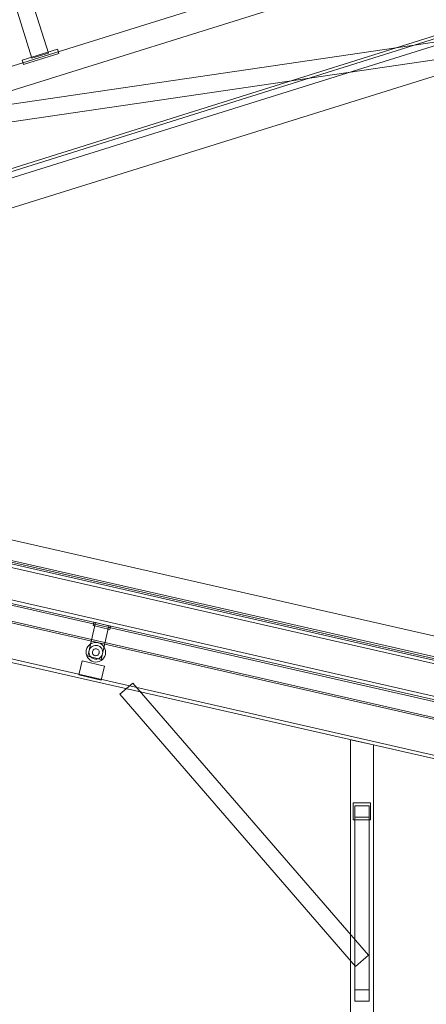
# Model space of a CAD drawing. Header units: millimetres. Extents: x -3490 to 61924, y -72580 to 6847.
# Tile 754 of 1056: x 22014 to 22720, y 798 to 2510. Entities that reach past the tile are written whole.
import ezdxf

# ---------------------------------------------------------------- set-up
doc = ezdxf.new("R2010")
doc.units = ezdxf.units.MM
for name, color, linetype, lineweight in [('COTAS_P', 1, 'Continuous', 0), ('lateral_C02', 7, 'Continuous', 0), ('lateral_C10', 7, 'Continuous', 0)]:
    doc.layers.add(name, color=color, linetype=linetype, lineweight=lineweight)
doc.dimstyles.new('R19_100', dxfattribs={"dimtxt": 250, "dimasz": 150, "dimexe": 150, "dimexo": 80, "dimgap": 100, "dimtad": 1, "dimtih": 1, "dimtoh": 1, "dimdsep": 46, "dimcen": 0.09, "dimadec": 0, "dimazin": 0, "dimtfac": 1, "dimtdec": 4, "dimtofl": 0, "dimtmove": 0, "dimatfit": 3, "dimfxl": 1, "dimtolj": 1, "dimtzin": 0, "dimarcsym": 0})

# ---------------------------------------------------------------- blocks, each defined once
blk = doc.blocks.new('DIM_R29_4')
at = {"layer": 'COTAS_P'}
for p, q in [((15248.4, 1279.1), (24311.8, 4109.1)), ((24311.8, 4109.1), (24155.2, 4107.3)), ((24311.8, 4109.1), (24182.1, 4021.4)), ((24580.1, 3250), (24311.8, 4109.1)), ((15248.4, 1279.1), (15378.1, 1366.8)), ((15248.4, 1279.1), (15405, 1280.8)), ((15516.6, 420), (15248.4, 1279.1))]:
    blk.add_line(p, q, dxfattribs=at)
blk.add_text('9495 P', height=250, rotation=17.3406, dxfattribs=at).set_placement((19750.3, 2789.5))
blk = doc.blocks.new('DIM_R29_19')
at = {"layer": 'COTAS_P'}
for p, q in [((18820, 2240), (18620, 1362.5)), ((18620, 1362.5), (18776.2, 1373)), ((27700, -707.5), (18620, 1362.5)), ((18620, 1362.5), (18756.2, 1285.3)), ((27900, 170), (27700, -707.5)), ((27700, -707.5), (27563.7, -630.3)), ((27700, -707.5), (27543.7, -718))]:
    blk.add_line(p, q, dxfattribs=at)
blk.add_text('9312.96 P', height=250, rotation=167.1576, dxfattribs=at).set_placement((23137.7, 230))

msp = doc.modelspace()

# ---------------------------------------------------------------- linework, layer by layer
at = {"layer": 'lateral_C02'}
for p, q in [((15575.415, 232.817), (24634.01, 3078.273)), ((15576.913, 228.047), (24635.508, 3073.503)), ((21630.207, 2313.212), (22775.666, 2670.874)), ((21642.129, 2275.03), (22787.589, 2632.692)), ((22063.633, 2451.689), (22036.352, 2539.059)), ((22007.716, 2530.118), (22034.996, 2442.748)), ((21633.991, 2308.962), (22836.081, 2485.26)), ((21685.346, 2136.62), (22830.806, 2494.282)), ((21638.344, 2279.28), (22840.434, 2455.577)), ((22018.173, 2439.59), (22079.264, 2458.665)), ((22020.557, 2431.953), (22081.648, 2451.029)), ((22034.996, 2442.748), (22063.633, 2451.689)), ((22081.648, 2451.029), (22079.264, 2458.665)), ((21700.249, 2088.893), (22845.709, 2446.555)), ((22018.173, 2439.59), (22020.557, 2431.953))]:
    msp.add_line(p, q, dxfattribs=at)
at = {"layer": 'lateral_C10'}
for p, q in [((26652.079, 544.751), (18898.059, 2312.462)), ((27861.061, 269.135), (18898.059, 2312.462)), ((27911.114, 218.749), (18831.114, 2288.749)), ((27911.78, 221.674), (18831.78, 2291.674)), ((26644.3, 510.626), (18890.279, 2278.338)), ((27853.281, 235.01), (18890.279, 2278.338)), ((27842.198, 231.383), (18898.696, 2270.265)), ((27842.865, 234.308), (18899.362, 2273.19)), ((27812.948, 238.051), (18927.945, 2263.597)), ((27811.615, 232.201), (18926.612, 2257.747)), ((27963.137, 132.016), (18746.639, 2233.134)), ((27963.804, 134.941), (18747.306, 2236.059)), ((27965.137, 140.791), (18748.639, 2241.909)), ((27888.886, 121.251), (18808.886, 2191.251)), ((27888.22, 118.326), (18808.22, 2188.326)), ((27942.91, 43.293), (18726.412, 2144.411)), ((27941.576, 37.443), (18725.079, 2138.561)), ((23131.687, 1299.101), (21963.655, 1565.382)), ((23133.02, 1304.951), (21964.988, 1571.232)), ((22132.222, 1402.848), (22145.559, 1461.347)), ((22141.3, 1456.164), (22142.634, 1462.014)), ((22170.55, 1449.496), (22141.3, 1456.164)), ((22171.883, 1455.346), (22142.634, 1462.014)), ((22168.958, 1456.013), (22145.559, 1461.347)), ((22168.958, 1456.013), (22155.622, 1397.514)), ((22171.883, 1455.346), (22170.55, 1449.496)), ((22134.463, 1422.281), (22132.278, 1419.765)), ((22137.097, 1424.323), (22134.463, 1422.281)), ((22140.078, 1425.812), (22137.097, 1424.323)), ((22141.863, 1421.141), (22139.758, 1420.09)), ((22143.293, 1426.69), (22140.078, 1425.812)), ((22144.132, 1421.761), (22141.863, 1421.141)), ((22146.617, 1426.924), (22143.293, 1426.69)), ((22146.478, 1421.926), (22144.132, 1421.761)), ((22148.812, 1421.631), (22146.478, 1421.926)), ((22149.924, 1426.506), (22146.617, 1426.924)), ((22151.043, 1420.886), (22148.812, 1421.631)), ((22153.085, 1425.45), (22149.924, 1426.506)), ((22153.087, 1419.719), (22151.043, 1420.886)), ((22155.979, 1423.798), (22153.085, 1425.45)), ((22158.495, 1421.613), (22155.979, 1423.798)), ((22160.537, 1418.979), (22158.495, 1421.613)), ((23095.901, 1142.129), (21927.869, 1408.409)), ((22129.57, 1413.709), (22129.152, 1410.403)), ((22129.152, 1410.403), (22129.386, 1407.079)), ((22129.386, 1407.079), (22130.264, 1403.864)), ((22130.626, 1416.87), (22129.57, 1413.709)), ((22130.264, 1403.864), (22131.753, 1400.883)), ((22132.278, 1419.765), (22130.626, 1416.87)), ((22134.445, 1412.598), (22134.15, 1410.264)), ((22134.15, 1410.264), (22134.315, 1407.918)), ((22134.315, 1407.918), (22134.935, 1405.649)), ((22135.19, 1414.829), (22134.445, 1412.598)), ((22134.935, 1405.649), (22135.986, 1403.544)), ((22136.356, 1416.872), (22135.19, 1414.829)), ((22137.899, 1418.649), (22136.356, 1416.872)), ((22139.758, 1420.09), (22137.899, 1418.649)), ((22140.295, 1411.265), (22140.147, 1410.098)), ((22140.147, 1410.098), (22140.23, 1408.924)), ((22140.23, 1408.924), (22140.54, 1407.79)), ((22140.668, 1412.38), (22140.295, 1411.265)), ((22140.54, 1407.79), (22141.065, 1406.737)), ((22141.251, 1413.402), (22140.668, 1412.38)), ((22141.065, 1406.737), (22141.786, 1405.808)), ((22142.022, 1414.29), (22141.251, 1413.402)), ((22141.786, 1405.808), (22142.674, 1405.037)), ((22142.951, 1415.01), (22142.022, 1414.29)), ((22142.674, 1405.037), (22143.696, 1404.454)), ((22144.004, 1415.536), (22142.951, 1415.01)), ((22143.696, 1404.454), (22144.811, 1404.081)), ((22145.138, 1415.846), (22144.004, 1415.536)), ((22144.811, 1404.081), (22145.978, 1403.933)), ((22146.312, 1415.929), (22145.138, 1415.846)), ((22145.978, 1403.933), (22147.152, 1404.016)), ((22147.479, 1415.781), (22146.312, 1415.929)), ((22147.152, 1404.016), (22148.286, 1404.326)), ((22148.594, 1415.408), (22147.479, 1415.781)), ((22148.286, 1404.326), (22149.338, 1404.851)), ((22149.616, 1414.825), (22148.594, 1415.408)), ((22149.338, 1404.851), (22150.268, 1405.572)), ((22150.504, 1414.054), (22149.616, 1414.825)), ((22150.268, 1405.572), (22151.039, 1406.46)), ((22151.225, 1413.124), (22150.504, 1414.054)), ((22151.039, 1406.46), (22151.622, 1407.482)), ((22151.75, 1412.072), (22151.225, 1413.124)), ((22151.622, 1407.482), (22151.995, 1408.597)), ((22152.06, 1410.937), (22151.75, 1412.072)), ((22151.995, 1408.597), (22152.143, 1409.764)), ((22152.143, 1409.764), (22152.06, 1410.937)), ((22154.863, 1418.177), (22153.087, 1419.719)), ((22156.304, 1416.318), (22154.863, 1418.177)), ((22155.933, 1402.989), (22157.1, 1405.032)), ((22157.355, 1414.213), (22156.304, 1416.318)), ((22157.1, 1405.032), (22157.845, 1407.264)), ((22157.975, 1411.944), (22157.355, 1414.213)), ((22157.845, 1407.264), (22158.14, 1409.597)), ((22158.14, 1409.597), (22157.975, 1411.944)), ((22162.026, 1415.998), (22160.537, 1418.979)), ((22161.664, 1402.991), (22162.72, 1406.152)), ((22162.904, 1412.783), (22162.026, 1415.998)), ((22162.72, 1406.152), (22163.138, 1409.458)), ((22163.138, 1409.458), (22162.904, 1412.783)), ((22116.643, 1370.502), (22122.2, 1394.877)), ((22161.199, 1385.986), (22122.2, 1394.877)), ((22131.753, 1400.883), (22133.795, 1398.249)), ((22155.622, 1397.514), (22132.222, 1402.848)), ((22133.795, 1398.249), (22136.311, 1396.064)), ((22135.986, 1403.544), (22137.427, 1401.685)), ((22136.311, 1396.064), (22139.205, 1394.412)), ((22137.427, 1401.685), (22139.203, 1400.142)), ((22139.203, 1400.142), (22141.246, 1398.976)), ((22139.205, 1394.412), (22142.366, 1393.356)), ((22141.246, 1398.976), (22143.478, 1398.231)), ((22142.366, 1393.356), (22145.673, 1392.937)), ((22143.478, 1398.231), (22145.811, 1397.936)), ((22145.673, 1392.937), (22148.997, 1393.172)), ((22145.811, 1397.936), (22148.158, 1398.101)), ((22148.158, 1398.101), (22150.427, 1398.721)), ((22148.997, 1393.172), (22152.212, 1394.05)), ((22150.427, 1398.721), (22152.532, 1399.772)), ((22152.212, 1394.05), (22155.193, 1395.539)), ((22152.532, 1399.772), (22154.391, 1401.213)), ((22154.391, 1401.213), (22155.933, 1402.989)), ((22155.193, 1395.539), (22157.827, 1397.581)), ((22157.827, 1397.581), (22160.012, 1400.097)), ((22160.012, 1400.097), (22161.664, 1402.991)), ((22155.642, 1361.611), (22116.643, 1370.502)), ((22161.199, 1385.986), (22155.642, 1361.611)), ((22210.259, 1356.432), (22187.571, 1336.804)), ((22619.753, 883.078), (22210.259, 1356.432)), ((22597.064, 863.45), (22187.571, 1336.804)), ((22588.409, 1257.824), (22628.409, 1248.705)), ((22588.409, 1257.824), (22588.409, 12)), ((22628.409, 12), (22628.409, 1248.705)), ((22593.409, 1118.264), (22593.409, 1148.264)), ((22593.409, 1148.264), (22623.409, 1148.264)), ((22623.409, 1148.264), (22623.409, 1118.264)), ((22620.909, 1143.118), (22595.909, 1143.118)), ((22595.909, 1143.118), (22595.909, 1123.41)), ((22595.909, 823.118), (22595.909, 1143.118)), ((22620.909, 1123.41), (22620.909, 1143.118)), ((22620.909, 1143.118), (22620.909, 823.118)), ((22623.409, 1118.264), (22593.409, 1118.264)), ((22595.909, 1123.41), (22620.909, 1123.41)), ((22595.909, 803.41), (22595.909, 1123.41)), ((22620.909, 803.41), (22620.909, 1123.41)), ((22619.753, 883.078), (22597.064, 863.45)), ((22595.909, 803.41), (22595.909, 823.118)), ((22595.909, 823.118), (22620.909, 823.118)), ((22620.909, 823.118), (22620.909, 803.41)), ((22620.909, 803.41), (22595.909, 803.41))]:
    msp.add_line(p, q, dxfattribs=at)

# ---------------------------------------------------------------- dimensions: what is measured, and where the dimension line sits
at = {"layer": 'COTAS_P'}
for p1, p2, picture, middle in [((15516.618, 420), (24580.067, 3250), 'DIM_R29_4', (19780.096, 2694.095)), ((27900, 170), (18820, 2240), 'DIM_R29_19', (23159.956, 327.514))]:
    dim = msp.add_aligned_dim(p1=p1, p2=p2, distance=900, text='<> P', dimstyle='R19_100', dxfattribs=at)
    dim.commit()
    dim.dimension.update_dxf_attribs({"geometry": picture, "text_midpoint": middle})

doc.saveas('drawing.dxf')
